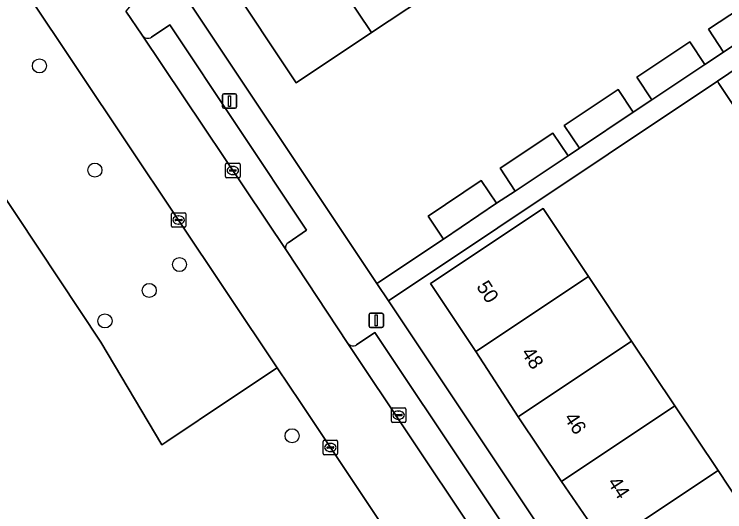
# Model space of a CAD drawing. Extents: x 158352 to 159489, y 383828 to 384603.
# Drawn here: x 158635.92 to 158685.25, y 384292.05 to 384326.59 of the extents above; entities that cross this region are included whole.
import ezdxf

# ---------------------------------------------------------------- set-up
doc = ezdxf.new("R2010")
doc.units = 0
for name, color, linetype in [('IMGEO_Boom', 7, 'Continuous'), ('IMGEO_Erf', 7, 'Continuous'), ('IMGEO_Groenvoorziening', 7, 'Continuous'), ('IMGEO_Kolk', 7, 'Continuous'), ('IMGEO_Lichtmast', 7, 'Continuous'), ('IMGEO_Pand', 7, 'Continuous'), ('IMGEO_Pand_nummerreeks', 7, 'Continuous'), ('IMGEO_Parkeervlak_open', 7, 'Continuous'), ('IMGEO_Rijbaan_lokaal_open', 7, 'Continuous'), ('IMGEO_Voetpad_open', 7, 'Continuous')]:
    doc.layers.add(name, color=color, linetype=linetype)

msp = doc.modelspace()

# ---------------------------------------------------------------- linework, layer by layer
at = {"layer": 'IMGEO_Boom'}
for centre in [(158637.667, 384322.998), (158641.518, 384315.767), (158647.39, 384309.211), (158645.288, 384307.409), (158642.216, 384305.295), (158655.205, 384297.324)]:
    msp.add_circle(centre, 0.489, dxfattribs=at)
at = {"layer": 'IMGEO_Erf'}
for points in [[(158686.972, 384357.1), (158650.515, 384332.795), (158646.346, 384330.011), (158661.096, 384307.894), (158665.725, 384310.981), (158664.658, 384312.562), (158668.339, 384315.047), (158669.406, 384313.466), (158670.698, 384314.313), (158669.645, 384315.894), (158673.315, 384318.339), (158674.369, 384316.758), (158675.159, 384317.285), (158674.106, 384318.866), (158677.844, 384321.359), (158678.895, 384319.777), (158680.185, 384320.637), (158679.133, 384322.219), (158682.821, 384324.669), (158683.873, 384323.087), (158685.166, 384323.963), (158684.114, 384325.544), (158687.812, 384328.006)], [(158689.651, 384344.598), (158684.664, 384341.256), (158680.179, 384338.27), (158675.175, 384334.952), (158670.192, 384331.631), (158665.697, 384328.629), (158660.712, 384325.314), (158655.487, 384321.833), (158650.601, 384329.173), (158655.799, 384332.679), (158660.8, 384335.97), (158665.278, 384338.996), (158670.262, 384342.316), (158675.277, 384345.618), (158679.76, 384348.606), (158684.738, 384351.963), (158689.934, 384355.386)], [(158686.834, 384318.782), (158684.84, 384321.77), (158684.731, 384321.934), (158661.89, 384306.702), (158737.694, 384193.032)], [(158685.932, 384276.235), (158682.944, 384280.716), (158679.946, 384285.214), (158676.958, 384289.696), (158673.9, 384294.152), (158670.901, 384298.647), (158667.975, 384303.17), (158664.824, 384307.897), (158672.637, 384313.107), (158675.785, 384308.374), (158678.774, 384303.893), (158681.773, 384299.397), (158684.797, 384294.918), (158687.761, 384290.42)]]:
    msp.add_lwpolyline(points, dxfattribs=at)
at = {"layer": 'IMGEO_Groenvoorziening'}
for points in [[(158655.789, 384299.623), (158654.177, 384302.038), (158650.939, 384299.878), (158646.519, 384296.93), (158646.165, 384296.695), (158641.933, 384303.831), (158625.907, 384327.948), (158630.193, 384330.83), (158633.416, 384326.021), (158636.795, 384328.082), (158636.558, 384328.441), (158632.848, 384332.513), (158632.059, 384333.379), (158631.306, 384334.206), (158629.143, 384337.169), (158626.934, 384335.692), (158623.71, 384333.537), (158623.249, 384334.228), (158622.197, 384333.53), (158615.965, 384329.394), (158617.034, 384327.728), (158608.81, 384322.397), (158607.768, 384323.954), (158600.545, 384319.161)], [(158676.85, 384240.205), (158676.655, 384237.291), (158677.441, 384236.091), (158688.572, 384243.403), (158688.066, 384244.157), (158691.316, 384246.356), (158655.789, 384299.623)]]:
    msp.add_lwpolyline(points, dxfattribs=at)
msp.add_lwpolyline([(158636.795, 384328.082), (158633.416, 384326.021), (158630.193, 384330.83), (158625.907, 384327.948), (158641.933, 384303.831), (158646.165, 384296.695), (158646.519, 384296.93), (158650.939, 384299.878), (158654.177, 384302.038)], close=True, dxfattribs=at)
at = {"layer": 'IMGEO_Kolk'}
for p, q in [((158650.592, 384315.312), (158650.592, 384316.164)), ((158650.667, 384316.238), (158651.519, 384316.238)), ((158651.08, 384316.018), (158651.105, 384316.018)), ((158651.593, 384316.164), (158651.593, 384315.312)), ((158650.851, 384315.732), (158650.851, 384315.744)), ((158651.289, 384315.695), (158650.891, 384315.695)), ((158650.894, 384315.781), (158651.292, 384315.781)), ((158651.103, 384315.458), (158651.078, 384315.458)), ((158651.335, 384315.744), (158651.335, 384315.732)), ((158651.519, 384315.238), (158650.667, 384315.238)), ((158646.827, 384311.877), (158646.827, 384312.729)), ((158646.902, 384312.803), (158647.754, 384312.803)), ((158647.315, 384312.583), (158647.34, 384312.583)), ((158647.828, 384312.729), (158647.828, 384311.877)), ((158647.086, 384312.297), (158647.086, 384312.309)), ((158647.524, 384312.26), (158647.126, 384312.26)), ((158647.129, 384312.346), (158647.527, 384312.346)), ((158647.338, 384312.023), (158647.313, 384312.023)), ((158647.57, 384312.309), (158647.57, 384312.297)), ((158647.754, 384311.803), (158646.902, 384311.803)), ((158662.103, 384298.329), (158662.103, 384299.181)), ((158662.178, 384299.255), (158663.03, 384299.255)), ((158663.104, 384299.181), (158663.104, 384298.329)), ((158662.362, 384298.749), (158662.362, 384298.761)), ((158662.8, 384298.712), (158662.402, 384298.712)), ((158662.405, 384298.798), (158662.803, 384298.798)), ((158662.591, 384299.035), (158662.616, 384299.035)), ((158662.846, 384298.761), (158662.846, 384298.749)), ((158663.03, 384298.255), (158662.178, 384298.255)), ((158662.614, 384298.475), (158662.589, 384298.475)), ((158657.366, 384296.082), (158657.366, 384296.934)), ((158657.441, 384297.008), (158658.293, 384297.008)), ((158657.854, 384296.788), (158657.879, 384296.788)), ((158658.367, 384296.934), (158658.367, 384296.082)), ((158657.625, 384296.502), (158657.625, 384296.514)), ((158658.063, 384296.465), (158657.665, 384296.465)), ((158657.668, 384296.551), (158658.066, 384296.551)), ((158657.877, 384296.228), (158657.852, 384296.228)), ((158658.109, 384296.514), (158658.109, 384296.502)), ((158658.293, 384296.008), (158657.441, 384296.008))]:
    msp.add_line(p, q, dxfattribs=at)
for points in [[(158650.592, 384315.312), (158650.592, 384316.164)], [(158650.667, 384316.238), (158651.519, 384316.238)], [(158651.593, 384316.164), (158651.593, 384315.312)], [(158651.519, 384315.238), (158650.667, 384315.238)], [(158646.827, 384311.877), (158646.827, 384312.729)], [(158646.902, 384312.803), (158647.754, 384312.803)], [(158647.828, 384312.729), (158647.828, 384311.877)], [(158647.754, 384311.803), (158646.902, 384311.803)], [(158662.103, 384298.329), (158662.103, 384299.181)], [(158662.178, 384299.255), (158663.03, 384299.255)], [(158663.104, 384299.181), (158663.104, 384298.329)], [(158663.03, 384298.255), (158662.178, 384298.255)], [(158657.366, 384296.082), (158657.366, 384296.934)], [(158657.441, 384297.008), (158658.293, 384297.008)], [(158658.367, 384296.934), (158658.367, 384296.082)], [(158658.293, 384296.008), (158657.441, 384296.008)]]:
    msp.add_lwpolyline(points, dxfattribs=at)
for centre, radius, start, end in [((158650.669, 384316.162), 0.0765, 91.552, 178.448), ((158650.669, 384316.162), 0.0765, 91.552, 178.448), ((158651.517, 384316.162), 0.0765, 1.552, 88.448), ((158651.517, 384316.162), 0.0765, 1.552, 88.448), ((158650.891, 384315.741), 0.0403, 85.8775, 175.7526), ((158650.888, 384315.731), 0.0366, 178.938, 274.7102), ((158651.292, 384315.738), 0.043, 264.8664, 352.4533), ((158651.296, 384315.743), 0.0386, 1.7309, 96.639), ((158650.669, 384315.314), 0.0765, 181.552, 268.448), ((158650.669, 384315.314), 0.0765, 181.552, 268.448), ((158651.517, 384315.314), 0.0765, 271.552, 358.448), ((158651.517, 384315.314), 0.0765, 271.552, 358.448), ((158646.904, 384312.727), 0.0765, 91.552, 178.448), ((158646.904, 384312.727), 0.0765, 91.552, 178.448), ((158647.752, 384312.727), 0.0765, 1.552, 88.448), ((158647.752, 384312.727), 0.0765, 1.552, 88.448), ((158647.126, 384312.306), 0.0403, 85.8775, 175.7526), ((158647.123, 384312.296), 0.0366, 178.938, 274.7102), ((158647.527, 384312.303), 0.043, 264.8664, 352.4533), ((158647.531, 384312.308), 0.0386, 1.7309, 96.639), ((158646.904, 384311.879), 0.0765, 181.552, 268.448), ((158646.904, 384311.879), 0.0765, 181.552, 268.448), ((158647.752, 384311.879), 0.0765, 271.552, 358.448), ((158647.752, 384311.879), 0.0765, 271.552, 358.448), ((158662.18, 384299.179), 0.0765, 91.552, 178.448), ((158662.18, 384299.179), 0.0765, 91.552, 178.448), ((158663.028, 384299.179), 0.0765, 1.552, 88.448), ((158663.028, 384299.179), 0.0765, 1.552, 88.448), ((158662.402, 384298.758), 0.0403, 85.8775, 175.7526), ((158662.399, 384298.748), 0.0366, 178.938, 274.7102), ((158662.803, 384298.755), 0.043, 264.8664, 352.4533), ((158662.807, 384298.76), 0.0386, 1.7309, 96.639), ((158662.18, 384298.331), 0.0765, 181.552, 268.448), ((158662.18, 384298.331), 0.0765, 181.552, 268.448), ((158663.028, 384298.331), 0.0765, 271.552, 358.448), ((158663.028, 384298.331), 0.0765, 271.552, 358.448), ((158657.443, 384296.932), 0.0765, 91.552, 178.448), ((158657.443, 384296.932), 0.0765, 91.552, 178.448), ((158658.291, 384296.932), 0.0765, 1.552, 88.448), ((158658.291, 384296.932), 0.0765, 1.552, 88.448), ((158657.665, 384296.511), 0.0403, 85.8775, 175.7526), ((158657.662, 384296.501), 0.0366, 178.938, 274.7102), ((158658.066, 384296.508), 0.043, 264.8664, 352.4533), ((158658.07, 384296.513), 0.0386, 1.7309, 96.639), ((158657.443, 384296.084), 0.0765, 181.552, 268.448), ((158657.443, 384296.084), 0.0765, 181.552, 268.448), ((158658.291, 384296.084), 0.0765, 271.552, 358.448), ((158658.291, 384296.084), 0.0765, 271.552, 358.448)]:
    msp.add_arc(centre, radius, start, end, dxfattribs=at)
for centre, major_axis, ratio, start_param, end_param in [((158651.079, 384315.738), (-0.387, 0.002), 0.722429, 4.712389, 7.853982), ((158651.104, 384315.738), (-0.39, 0.002), 0.717154, 1.570796, 4.712389), ((158647.314, 384312.303), (-0.387, 0.002), 0.722429, 4.712389, 7.853982), ((158647.339, 384312.303), (-0.39, 0.002), 0.717154, 1.570796, 4.712389), ((158662.59, 384298.755), (-0.387, 0.002), 0.722429, 4.712389, 7.853982), ((158662.615, 384298.755), (-0.39, 0.002), 0.717154, 1.570796, 4.712389), ((158657.853, 384296.508), (-0.387, 0.002), 0.722429, 4.712389, 7.853982), ((158657.878, 384296.508), (-0.39, 0.002), 0.717154, 1.570796, 4.712389)]:
    msp.add_ellipse(centre, major_axis=major_axis, ratio=ratio, start_param=start_param, end_param=end_param, dxfattribs=at)
at = {"layer": 'IMGEO_Lichtmast'}
for p, q in [((158650.368, 384320.156), (158650.368, 384320.956)), ((158650.368, 384320.956), (158650.368, 384320.156)), ((158650.468, 384321.056), (158651.258, 384321.056)), ((158651.258, 384321.056), (158650.468, 384321.056)), ((158651.358, 384320.956), (158651.358, 384320.156)), ((158651.358, 384320.156), (158651.358, 384320.956)), ((158651.258, 384320.056), (158650.468, 384320.056)), ((158650.468, 384320.056), (158651.258, 384320.056)), ((158660.552, 384304.941), (158660.552, 384305.741)), ((158660.552, 384305.741), (158660.552, 384304.941)), ((158660.652, 384305.841), (158661.442, 384305.841)), ((158661.442, 384305.841), (158660.652, 384305.841)), ((158661.542, 384305.741), (158661.542, 384304.941)), ((158661.542, 384304.941), (158661.542, 384305.741)), ((158661.442, 384304.841), (158660.652, 384304.841)), ((158660.652, 384304.841), (158661.442, 384304.841))]:
    msp.add_line(p, q, dxfattribs=at)
for points in [[(158650.788, 384320.931), (158650.938, 384320.931), (158650.938, 384320.181), (158650.788, 384320.181), (158650.788, 384320.931)], [(158660.972, 384305.716), (158661.122, 384305.716), (158661.122, 384304.966), (158660.972, 384304.966), (158660.972, 384305.716)]]:
    msp.add_lwpolyline(points, dxfattribs=at)
for centre, start, end in [((158650.468, 384320.956), 90, 180), ((158650.468, 384320.956), 90, 180), ((158651.258, 384320.956), 0, 90), ((158651.258, 384320.956), 360, 90), ((158650.468, 384320.156), 180, 270), ((158650.468, 384320.156), 180, 270), ((158651.258, 384320.156), 270, 0), ((158651.258, 384320.156), 270, 0), ((158660.652, 384305.741), 90, 180), ((158660.652, 384305.741), 90, 180), ((158661.442, 384305.741), 0, 90), ((158661.442, 384305.741), 360, 90), ((158660.652, 384304.941), 180, 270), ((158660.652, 384304.941), 180, 270), ((158661.442, 384304.941), 270, 0), ((158661.442, 384304.941), 270, 0)]:
    msp.add_arc(centre, 0.1, start, end, dxfattribs=at)
at = {"layer": 'IMGEO_Pand'}
for points in [[(158660.8, 384335.97), (158655.799, 384332.679), (158660.712, 384325.314), (158665.697, 384328.629)], [(158655.799, 384332.679), (158650.601, 384329.173), (158655.487, 384321.833), (158660.712, 384325.314)], [(158688.865, 384326.424), (158687.812, 384328.006), (158684.114, 384325.544), (158685.166, 384323.963)], [(158680.185, 384320.637), (158683.873, 384323.087), (158682.821, 384324.669), (158679.133, 384322.219)], [(158688.413, 384319.835), (158686.327, 384322.997), (158684.731, 384321.934), (158684.84, 384321.77), (158686.834, 384318.782)], [(158675.159, 384317.285), (158678.895, 384319.777), (158677.844, 384321.359), (158674.106, 384318.866)], [(158674.369, 384316.758), (158673.315, 384318.339), (158669.645, 384315.894), (158670.698, 384314.313)], [(158669.406, 384313.466), (158668.339, 384315.047), (158664.658, 384312.562), (158665.725, 384310.981)], [(158667.975, 384303.17), (158675.785, 384308.374), (158672.637, 384313.107), (158664.824, 384307.897)], [(158678.774, 384303.893), (158675.785, 384308.374), (158667.975, 384303.17), (158670.901, 384298.647)], [(158678.774, 384303.893), (158670.901, 384298.647), (158673.9, 384294.152), (158681.773, 384299.397)], [(158676.958, 384289.696), (158684.797, 384294.918), (158681.773, 384299.397), (158673.9, 384294.152)], [(158687.761, 384290.42), (158684.797, 384294.918), (158676.958, 384289.696), (158679.946, 384285.214)]]:
    msp.add_lwpolyline(points, close=True, dxfattribs=at)
at = {"layer": 'IMGEO_Parkeervlak_open'}
for points in [[(158654.934, 384310.716), (158656.217, 384311.6), (158646.725, 384325.848), (158645.456, 384324.995)], [(158644.803, 384325.125), (158654.809, 384310.191)], [(158693.763, 384252.543), (158695.03, 384253.434), (158660.956, 384304.482), (158659.679, 384303.634)], [(158659.086, 384303.74), (158693.594, 384252.04)]]:
    msp.add_lwpolyline(points, dxfattribs=at)
for centre, radius, start, end in [((158645.197, 384325.401), 0.481, 214.9925, 302.4889), ((158655.125, 384310.393), 0.375, 120.5836, 212.6314), ((158659.435, 384303.983), 0.425, 214.7746, 304.956)]:
    msp.add_arc(centre, radius, start, end, dxfattribs=at)
at = {"layer": 'IMGEO_Rijbaan_lokaal_open'}
for points in [[(158636.795, 384328.082), (158654.177, 384302.038), (158655.789, 384299.623), (158691.316, 384246.356), (158695.508, 384249.16), (158693.594, 384252.04), (158659.086, 384303.74), (158654.809, 384310.191), (158644.803, 384325.125)], [(158644.803, 384325.125), (158643.662, 384326.8)]]:
    msp.add_lwpolyline(points, dxfattribs=at)
at = {"layer": 'IMGEO_Voetpad_open'}
for points in [[(158661.89, 384306.702), (158661.096, 384307.894), (158646.346, 384330.011), (158643.662, 384326.8), (158644.803, 384325.125)], [(158688.865, 384326.424), (158685.166, 384323.963), (158683.873, 384323.087), (158680.185, 384320.637), (158678.895, 384319.777), (158675.159, 384317.285), (158674.369, 384316.758), (158670.698, 384314.313), (158669.406, 384313.466), (158665.725, 384310.981), (158661.096, 384307.894), (158661.89, 384306.702), (158684.731, 384321.934), (158686.327, 384322.997)], [(158645.456, 384324.995), (158646.725, 384325.848), (158656.217, 384311.6), (158654.934, 384310.716)], [(158654.809, 384310.191), (158659.086, 384303.74)], [(158751.279, 384168.67), (158752.1, 384171.43), (158738.549, 384191.749), (158737.694, 384193.032), (158661.89, 384306.702)], [(158659.679, 384303.634), (158660.956, 384304.482), (158695.03, 384253.434), (158693.763, 384252.543)]]:
    msp.add_lwpolyline(points, dxfattribs=at)
for centre, radius, start, end in [((158645.197, 384325.401), 0.481, 214.9925, 302.4889), ((158655.125, 384310.393), 0.375, 120.5836, 212.6314), ((158659.435, 384303.983), 0.425, 214.7746, 304.956)]:
    msp.add_arc(centre, radius, start, end, dxfattribs=at)

# ---------------------------------------------------------------- texts
at = {"layer": 'IMGEO_Pand_nummerreeks'}
for s, rotation, p in [('50', 303.2503, (158667.967, 384307.676)), ('48', 303.6816, (158671.079, 384303.075)), ('46', 303.5276, (158674.052, 384298.553)), ('44', 303.2387, (158677.071, 384294.081))]:
    msp.add_text(s, height=1, rotation=rotation, dxfattribs=at).set_placement(p)

doc.saveas('drawing.dxf')
